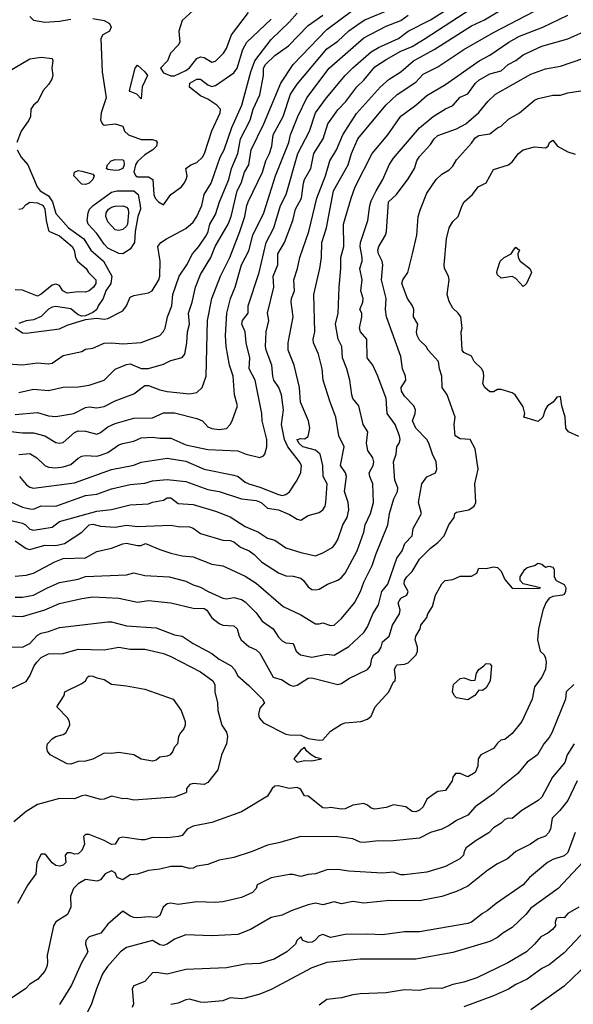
# Model space of a CAD drawing. Header units: metres. Extents: x -46681 to -43747, y -240911 to -237677.
# Tile 608 of 656: x -45743 to -45669, y -238581 to -238448. Entities that reach past the tile are written whole.
import ezdxf

# ---------------------------------------------------------------- set-up
doc = ezdxf.new("R2010")
doc.units = ezdxf.units.M
doc.layers.add('CONTOUR_INDEX', color=1, linetype='Continuous')
doc.layers.add('CONTOUR_INTER', color=3, linetype='Continuous')

msp = doc.modelspace()

# ---------------------------------------------------------------- linework, layer by layer
at = {"layer": 'CONTOUR_INDEX'}
for points, elevation in [([(-45745.1, -238503.93), (-45743.1, -238504.15), (-45741.6, -238504.13), (-45740.1, -238504.53), (-45738.6, -238505.44), (-45738.1, -238505.54), (-45737.6, -238505.43), (-45736.1, -238504.11), (-45735.6, -238503.87), (-45734.6, -238503.89), (-45733.1, -238504.3), (-45732.6, -238504.09), (-45731.6, -238503.31), (-45730.6, -238502.89), (-45728.1, -238502.14), (-45725.6, -238502.11), (-45724.1, -238501.45), (-45722.6, -238501.46), (-45719.6, -238502.2), (-45718.86, -238502.52), (-45718.1, -238503.32), (-45717.6, -238503.57), (-45716.6, -238503.67), (-45715.6, -238503.53), (-45715.1, -238503.02), (-45714.85, -238502.52), (-45714.13, -238500.52), (-45714.53, -238499.02), (-45714.7, -238496.52), (-45715.2, -238495.02), (-45715.65, -238492.52), (-45715.74, -238491.02), (-45715.58, -238488.02), (-45715.07, -238486.02), (-45714.42, -238484.52), (-45713.6, -238481.5), (-45712.6, -238479.6), (-45712.04, -238477.52), (-45710.59, -238474.52), (-45708.98, -238469.52), (-45707.22, -238465.02), (-45706.96, -238464.02), (-45706.01, -238461.52), (-45704.79, -238459.02), (-45701.78, -238455.02), (-45697.1, -238450.93), (-45694.1, -238449.37), (-45692.1, -238448.59), (-45691.1, -238447.88)], 90), ([(-45744.1, -238518.66), (-45742.6, -238519.73), (-45742.1, -238519.84), (-45740.1, -238519.28), (-45738.6, -238519.32), (-45737.44, -238519.02), (-45735.09, -238517.52), (-45734.1, -238516.52), (-45733.6, -238516.42), (-45732.6, -238516.69), (-45730.6, -238516.86), (-45729.1, -238516.56), (-45727.6, -238516.75), (-45723.1, -238516.56), (-45722.1, -238516.75), (-45720.6, -238516.81), (-45720.1, -238516.96), (-45719.1, -238517.67), (-45716.1, -238518.57), (-45715.1, -238518.62), (-45714.6, -238518.83), (-45713.74, -238519.52), (-45712.56, -238520.02), (-45711.88, -238520.52), (-45710.89, -238521.52), (-45708.6, -238523), (-45707.6, -238523.41), (-45706.6, -238523.45), (-45705.6, -238523.7), (-45705.21, -238524.02), (-45704.6, -238524.87), (-45704.1, -238525.22), (-45703.6, -238525.3), (-45703.1, -238525.2), (-45701.97, -238524.52), (-45700.6, -238524), (-45700.1, -238523.64), (-45699.63, -238523.02), (-45697.98, -238520.02), (-45697.1, -238517.52), (-45696.92, -238516.52), (-45696.19, -238515.02), (-45695.77, -238513.52), (-45695.87, -238511.02), (-45696.3, -238510.02), (-45696.38, -238509.52), (-45695.82, -238508.52), (-45695.73, -238508.02), (-45695.9, -238507.52), (-45696.54, -238506.52), (-45696.66, -238506.02), (-45696.74, -238505.52), (-45696.54, -238504.02), (-45697.19, -238503.02), (-45697.75, -238500.52), (-45698.56, -238499.52), (-45698.73, -238499.02), (-45698.98, -238497.02), (-45699.39, -238495.52), (-45699.99, -238494.02), (-45700.07, -238492.52), (-45700.54, -238491.52), (-45700.91, -238489.52), (-45700.56, -238488.02), (-45700.42, -238484.52), (-45700.18, -238482.02), (-45700.21, -238480.52), (-45699.8, -238479.02), (-45699.84, -238476.02), (-45698.82, -238472.52), (-45698.27, -238471.02), (-45695.97, -238466.52), (-45693.87, -238464.02), (-45692.1, -238461.5), (-45690.1, -238460.02), (-45688.6, -238458.7), (-45686.1, -238457.23), (-45681.53, -238454.02), (-45680.1, -238453.25), (-45677.56, -238451.52), (-45676.1, -238450.73), (-45672.95, -238449.52), (-45669.6, -238447.9)], 95), ([(-45742.1, -238448.04), (-45741.6, -238448.57), (-45740.1, -238448.82), (-45738.1, -238448.69), (-45736.6, -238448.42)], 85), ([(-45733.6, -238448.33), (-45732.1, -238448.58), (-45731.37, -238449.02), (-45731.17, -238449.52), (-45731.38, -238450.02), (-45732.29, -238450.52), (-45732.55, -238451.02), (-45732.37, -238455.52), (-45731.81, -238459.02), (-45732.48, -238461.02), (-45732.58, -238462.02), (-45732.33, -238462.52), (-45732.1, -238462.68), (-45730.6, -238462.52), (-45729.6, -238462.82), (-45729.34, -238463.52), (-45728.8, -238464.02), (-45727.1, -238464.62), (-45725.6, -238464.64), (-45725.1, -238464.81), (-45724.94, -238465.02), (-45725.06, -238465.52), (-45725.55, -238466.02), (-45726.6, -238466.69), (-45727.6, -238467.59), (-45727.87, -238468.02), (-45728.1, -238469.02), (-45727.84, -238469.52), (-45727.6, -238469.64), (-45726.1, -238469.64), (-45725.53, -238470.02), (-45725.4, -238472.02), (-45725.2, -238472.52), (-45724.79, -238473.02), (-45724.1, -238473.41), (-45723.1, -238472.05), (-45721.67, -238471.02), (-45721.3, -238470.52), (-45721.02, -238470.02), (-45720.92, -238469.52), (-45721.08, -238468.52), (-45720.42, -238468.02), (-45719.6, -238467.73), (-45718.86, -238467.02), (-45718.57, -238466.52), (-45717.6, -238463.45), (-45716.47, -238461.02), (-45716.42, -238460.52), (-45716.89, -238460.02), (-45718.1, -238459.21), (-45719.1, -238458.76), (-45720.6, -238457.59), (-45720.53, -238457.02), (-45719.6, -238456.48), (-45719.1, -238456.51), (-45718.1, -238457.26), (-45717.6, -238457.47), (-45717.1, -238457.37), (-45714.6, -238455.66), (-45714.16, -238455.02), (-45713.42, -238452.52), (-45712.87, -238451.52), (-45709.6, -238448.43)], 85), ([(-45727.93, -238455.02), (-45727.6, -238454.6), (-45726.61, -238455.52), (-45726.25, -238456.02), (-45726.99, -238457.52), (-45727.1, -238459.13), (-45727.69, -238458.52), (-45728.6, -238458.18), (-45728.68, -238458.02), (-45727.93, -238455.02)], 85), ([(-45676.94, -238479.52), (-45676.6, -238479.12), (-45676.1, -238479.52), (-45676.32, -238480.02), (-45676.3, -238480.52), (-45676.01, -238481.02), (-45674.74, -238482.02), (-45674.51, -238482.52), (-45675.17, -238484.02), (-45675.6, -238484.42), (-45676.6, -238483.37), (-45677.1, -238483.1), (-45678.6, -238483.29), (-45679.1, -238482.85), (-45679.18, -238482.52), (-45679.1, -238482.13), (-45678.71, -238481.02), (-45678.17, -238480.52), (-45677.24, -238480.02), (-45676.94, -238479.52)], 100), ([(-45744.6, -238538.59), (-45742.6, -238537.61), (-45742.1, -238536.84), (-45741.53, -238535.52), (-45741.15, -238535.02), (-45740.6, -238534.38), (-45739.6, -238533.91), (-45737.6, -238533.87), (-45735.6, -238533.28), (-45732.1, -238533.35), (-45730.1, -238533.01), (-45728.6, -238533.29), (-45726.6, -238533.29), (-45724.1, -238533.84), (-45723.1, -238534.27), (-45719.1, -238536.34), (-45717.46, -238537.52), (-45717.19, -238538.02), (-45717.16, -238539.02), (-45716.81, -238540.52), (-45716.77, -238541.52), (-45716.22, -238543.52), (-45715.6, -238544.45), (-45715.46, -238545.02), (-45715.59, -238546.02), (-45716.28, -238547.52), (-45716.76, -238549.52), (-45718.1, -238551.25), (-45718.6, -238551.49), (-45720.1, -238551.37), (-45720.55, -238551.52), (-45721.01, -238552.02), (-45721, -238552.52), (-45721.1, -238552.61), (-45722.6, -238553.2), (-45728.1, -238553.6), (-45729.1, -238553.4), (-45729.6, -238553.44), (-45731.1, -238553.07), (-45732.1, -238553.49), (-45732.6, -238553.51), (-45734.6, -238552.95), (-45735.1, -238553.02), (-45736.1, -238553.42), (-45738.1, -238553.38), (-45741.1, -238554.2), (-45742.6, -238555.12), (-45744.29, -238556.52)], 100), ([(-45680.92, -238535.52), (-45680.6, -238535.22), (-45680.1, -238535.23), (-45679.89, -238535.52), (-45680.05, -238537.52), (-45680.6, -238538.48), (-45681.1, -238538.85), (-45681.6, -238538.79), (-45682.13, -238539.52), (-45683.1, -238540.09), (-45684.6, -238539.83), (-45684.92, -238539.52), (-45685.13, -238539.02), (-45684.99, -238538.02), (-45684.1, -238537.24), (-45683.6, -238537.13), (-45682.6, -238537.5), (-45682.1, -238537.46), (-45681.92, -238536.52), (-45681.58, -238536.02), (-45680.92, -238535.52)], 100), ([(-45668.6, -238557.96), (-45669.6, -238560.65), (-45670.1, -238561.12), (-45671.6, -238561.6), (-45672.36, -238562.02), (-45674.77, -238564.02), (-45675.6, -238565.02), (-45679.24, -238567.52), (-45680.48, -238568.52), (-45681.1, -238568.85), (-45682.59, -238570.02), (-45683.1, -238570.21), (-45689.6, -238571.33), (-45691.6, -238571.35), (-45694.6, -238571.74), (-45696.6, -238571.64), (-45699.6, -238571.7), (-45701.6, -238572.1), (-45702.6, -238571.68), (-45703.1, -238571.88), (-45703.71, -238572.52), (-45704.1, -238572.73), (-45704.6, -238572.8), (-45705.32, -238572.52), (-45705.6, -238572.01), (-45706.11, -238572.52), (-45706.29, -238573.02), (-45707.47, -238574.02), (-45709.18, -238575.02), (-45711.1, -238575.6), (-45713.1, -238575.7), (-45715.6, -238576.19), (-45721.1, -238576.41), (-45723.6, -238577.06), (-45725.1, -238576.8), (-45725.6, -238576.86), (-45726.62, -238578.02), (-45728.1, -238578.62), (-45728.31, -238579.02), (-45728.16, -238581.02), (-45728.33, -238581.52)], 95)]:
    msp.add_lwpolyline(points, dxfattribs=dict(at, elevation=elevation))
at = {"layer": 'CONTOUR_INTER'}
for points, elevation in [([(-45743.6, -238507.07), (-45742.1, -238506.94), (-45741.17, -238507.52), (-45740.1, -238508.52), (-45739.6, -238508.75), (-45738.6, -238508.85), (-45737.6, -238508.71), (-45736.6, -238508.38), (-45735.6, -238507.53), (-45735.1, -238507.27), (-45734.6, -238507.17), (-45733.1, -238507.27), (-45732.6, -238507.14), (-45731.6, -238506.79), (-45730.1, -238505.76), (-45729.6, -238505.55), (-45728.1, -238505.27), (-45727.1, -238504.79), (-45725.6, -238504.7), (-45724.6, -238504.85), (-45723.1, -238504.87), (-45721.1, -238505.73), (-45718.1, -238506.36), (-45714.1, -238506.55), (-45712.95, -238507.02), (-45711.1, -238507.46), (-45710.6, -238507.24), (-45710.45, -238507.02), (-45710.16, -238506.02), (-45710.15, -238505.02), (-45710.81, -238502.52), (-45710.84, -238501.52), (-45711.73, -238497.02), (-45712.54, -238495.52), (-45712.45, -238494.02), (-45712.95, -238492.02), (-45713.1, -238490.52), (-45713.53, -238489.52), (-45713.44, -238489.02), (-45712.69, -238488.02), (-45712.69, -238487.02), (-45711.22, -238482.52), (-45710.27, -238478.52), (-45709.21, -238476.52), (-45708.31, -238473.52), (-45707.58, -238472.02), (-45706, -238466.52), (-45704.42, -238463.52), (-45703.61, -238461.02), (-45702.13, -238459.02), (-45699.62, -238456.02), (-45698.6, -238454.98), (-45696.1, -238452.83), (-45695.1, -238452.24), (-45692.42, -238451.02), (-45691.1, -238450.05), (-45688.1, -238448.51), (-45683.6, -238445.64)], 91), ([(-45745.6, -238515.7), (-45743.1, -238516.31), (-45742.69, -238516.52), (-45742.1, -238517.1), (-45741.6, -238517.26), (-45739.1, -238516.86), (-45738.1, -238516.08), (-45733.1, -238514.7), (-45731.1, -238514.48), (-45728.6, -238513.82), (-45726.1, -238513.7), (-45725.6, -238513.49), (-45724.1, -238513.2), (-45723.6, -238512.91), (-45723.1, -238512.91), (-45722.1, -238513.64), (-45720.1, -238513.77), (-45717.1, -238514.69), (-45715.1, -238515.45), (-45713.1, -238516.76), (-45711.31, -238517.52), (-45710.1, -238518.3), (-45709.1, -238518.58), (-45707.6, -238519.62), (-45705.6, -238520.26), (-45703.6, -238520.7), (-45702.6, -238520.29), (-45701.27, -238519.52), (-45700.9, -238519.02), (-45700.6, -238518.5), (-45699.93, -238516.52), (-45699.35, -238515.52), (-45699.13, -238514.52), (-45699.22, -238513.52), (-45699.71, -238512.02), (-45699.43, -238510.02), (-45699.55, -238509.52), (-45700.22, -238508.52), (-45699.76, -238506.02), (-45700.45, -238504.52), (-45700.85, -238502.02), (-45701.64, -238500.02), (-45702.57, -238497.02), (-45702.69, -238495.52), (-45703.2, -238493.52), (-45703.89, -238492.02), (-45703.93, -238491.52), (-45703.71, -238490.52), (-45703.84, -238485.52), (-45703.01, -238482.02), (-45702.81, -238480.52), (-45702.74, -238478.52), (-45702.11, -238476.52), (-45701.18, -238471.52), (-45699.2, -238468.02), (-45698.76, -238466.52), (-45697.89, -238464.52), (-45694.11, -238460.02), (-45692.6, -238458.58), (-45690.1, -238456.91), (-45689.1, -238455.81), (-45687.1, -238454.82), (-45683.6, -238452.5), (-45679.6, -238450.21), (-45674.1, -238447.36)], 94), ([(-45744.6, -238513.47), (-45743.1, -238514.14), (-45742.1, -238514.39), (-45741.6, -238514.4), (-45740.6, -238513.98), (-45738.6, -238513.99), (-45734.6, -238512.58), (-45733.1, -238512.39), (-45731.1, -238511.67), (-45728.6, -238511.11), (-45726.6, -238510.9), (-45725.6, -238510.62), (-45723.6, -238510.44), (-45721.1, -238510.68), (-45718.1, -238511.77), (-45716.6, -238512.02), (-45713.6, -238513.03), (-45711.6, -238513.24), (-45710.94, -238513.52), (-45710.1, -238514.26), (-45708.6, -238514.52), (-45707.1, -238515.15), (-45706.1, -238515.77), (-45705.6, -238515.9), (-45704.6, -238515.29), (-45703.1, -238514.85), (-45702.61, -238514.52), (-45702.32, -238514.02), (-45702.21, -238513.52), (-45702.04, -238511.02), (-45702.56, -238510.02), (-45702.6, -238508.52), (-45702.96, -238507.02), (-45703.6, -238506.49), (-45705.32, -238506.02), (-45705.86, -238505.52), (-45706.09, -238505.02), (-45705.6, -238504.9), (-45705.1, -238504.95), (-45704.6, -238504.63), (-45704.37, -238503.52), (-45704.54, -238502.52), (-45705.62, -238500.02), (-45705.76, -238498.02), (-45706.5, -238495.02), (-45707.28, -238493.02), (-45707.3, -238492.02), (-45706.62, -238488.52), (-45706.9, -238486.52), (-45706.85, -238486.02), (-45706.44, -238485.02), (-45706.55, -238483.52), (-45706.04, -238482.02), (-45705.7, -238480.52), (-45704.51, -238477.02), (-45703.45, -238472.52), (-45702.28, -238469.52), (-45701.67, -238467.52), (-45700.78, -238466.02), (-45699.94, -238464.02), (-45698.1, -238461.14), (-45694.86, -238457.52), (-45693.7, -238456.52), (-45692.1, -238455.51), (-45690.42, -238454.02), (-45687.6, -238452.49), (-45682.6, -238449.33), (-45680.85, -238448.52), (-45678.35, -238447.02)], 93), ([(-45744.1, -238501.65), (-45741.1, -238501.4), (-45739.6, -238501.85), (-45738.6, -238501.95), (-45736.19, -238501.52), (-45734.6, -238500.71), (-45734.1, -238500.64), (-45733.1, -238500.77), (-45732.1, -238500.6), (-45730.6, -238499.81), (-45728.1, -238498.89), (-45726.6, -238497.78), (-45726.1, -238497.75), (-45724.6, -238498.34), (-45723.6, -238498.58), (-45720.6, -238498.88), (-45719.6, -238498.7), (-45718.87, -238498.02), (-45718.33, -238496.52), (-45718.17, -238489.02), (-45717.6, -238486.02), (-45716.4, -238483.02), (-45715.16, -238480.52), (-45713.8, -238477.02), (-45713.13, -238475.02), (-45712.87, -238473.52), (-45712.67, -238473.02), (-45710.77, -238469.02), (-45710.3, -238467.52), (-45709.81, -238466.52), (-45709.51, -238465.52), (-45709.31, -238464.02), (-45707.97, -238461.52), (-45706.98, -238458.52), (-45706.1, -238457.16), (-45702.1, -238452.43), (-45700.6, -238451.37), (-45699.1, -238449.98), (-45697.6, -238448.9), (-45696.98, -238448.52), (-45693.6, -238447.1)], 89), ([(-45744.1, -238490.01), (-45743.1, -238490.66), (-45742.6, -238490.71), (-45738.1, -238490.13), (-45737.1, -238489.64), (-45734.6, -238488.87), (-45733.1, -238488.68), (-45732.1, -238488.84), (-45731.6, -238488.74), (-45729.6, -238487.69), (-45729.1, -238487.04), (-45728.6, -238485.88), (-45728.1, -238485.63), (-45726.1, -238485.26), (-45725.64, -238485.02), (-45724.74, -238483.52), (-45724.6, -238483.02), (-45724.53, -238481.02), (-45724.84, -238479.02), (-45724.46, -238478.52), (-45723.71, -238478.02), (-45721.1, -238476.62), (-45720.1, -238475.75), (-45719.61, -238475.02), (-45718.92, -238473.52), (-45718.62, -238472.02), (-45717.69, -238470.52), (-45716.47, -238467.02), (-45715.91, -238466.02), (-45714.87, -238463.02), (-45713.52, -238460.02), (-45712.33, -238455.52), (-45711.78, -238454.02), (-45709.6, -238451.14), (-45707.1, -238448.79), (-45706.1, -238447.59)], 86), ([(-45743.6, -238498.72), (-45741.6, -238498.27), (-45739.6, -238498.44), (-45737.6, -238498), (-45735.6, -238497.94), (-45734.1, -238497.7), (-45732.08, -238497.02), (-45730.6, -238495.58), (-45729.1, -238494.93), (-45728.6, -238494.83), (-45727.1, -238495.47), (-45726.1, -238495.46), (-45724.1, -238494.89), (-45723.1, -238494.37), (-45721.6, -238493.98), (-45721.23, -238493.52), (-45720.94, -238492.02), (-45720.86, -238490.52), (-45720.58, -238489.52), (-45720.71, -238488.02), (-45720.23, -238486.52), (-45719.8, -238484.52), (-45719.1, -238482.8), (-45717.72, -238480.52), (-45717.13, -238479.02), (-45715.36, -238476.02), (-45714.96, -238475.02), (-45714.15, -238471.52), (-45713.61, -238470.52), (-45713.18, -238469.02), (-45712.6, -238468.02), (-45712.29, -238466.02), (-45710.59, -238462.52), (-45708.29, -238457.02), (-45706.62, -238454.52), (-45702.1, -238449.79), (-45698.6, -238447.2)], 88), ([(-45743.5, -238510.02), (-45742.6, -238511.11), (-45742.1, -238511.46), (-45741.6, -238511.6), (-45736.1, -238510.85), (-45731.1, -238509.08), (-45728.1, -238508.47), (-45727.1, -238508.08), (-45723.6, -238507.55), (-45721.1, -238507.95), (-45718.6, -238509.04), (-45714.6, -238509.82), (-45714.02, -238510.02), (-45713.1, -238510.76), (-45712.6, -238511.01), (-45711.1, -238511.46), (-45708.6, -238512.46), (-45708.1, -238512.56), (-45707.6, -238512.46), (-45707.1, -238512.09), (-45706.07, -238510.52), (-45705.6, -238509.47), (-45705.48, -238508.52), (-45705.75, -238508.02), (-45707.35, -238506.02), (-45707.78, -238505.02), (-45708.18, -238503.02), (-45707.93, -238501.02), (-45708.21, -238499.02), (-45708.57, -238498.02), (-45709.21, -238497.02), (-45709.38, -238496.52), (-45709.5, -238495.02), (-45710.28, -238493.02), (-45710.36, -238492.52), (-45710.26, -238490.52), (-45709.92, -238489.02), (-45710.08, -238488.02), (-45709.21, -238484.52), (-45709.33, -238483.02), (-45708.69, -238481.52), (-45708.67, -238480.02), (-45707.79, -238478.52), (-45706.68, -238475.52), (-45706.32, -238474.02), (-45705.51, -238472.52), (-45705.22, -238470.52), (-45705.08, -238470.02), (-45704.22, -238468.52), (-45703.84, -238466.52), (-45702.59, -238464.52), (-45701.96, -238462.52), (-45700.6, -238460.61), (-45699.51, -238459.52), (-45698.03, -238457.52), (-45697.1, -238456.65), (-45695.6, -238454.84), (-45694.1, -238453.85), (-45692.1, -238452.75), (-45690.6, -238452.09), (-45688.82, -238451.02), (-45682.68, -238447.02)], 92), ([(-45720.1, -238447.26), (-45721.6, -238448.62), (-45722.02, -238450.02), (-45721.9, -238451.52), (-45722.1, -238451.92), (-45723.16, -238453.02), (-45723.54, -238454.02), (-45724.49, -238455.02), (-45724.1, -238455.64), (-45723.1, -238456.06), (-45722.6, -238456.05), (-45721.1, -238455.35), (-45720.6, -238454.97), (-45719.6, -238453.72), (-45719.1, -238453.48), (-45718.6, -238453.59), (-45717.6, -238454.19), (-45717.1, -238454.06), (-45716, -238453.02), (-45715.6, -238452.35), (-45714.91, -238450.52), (-45712.64, -238447.52)], 84), ([(-45745.1, -238494.85), (-45743.1, -238494.99), (-45741.1, -238494.71), (-45739.6, -238494.85), (-45739.1, -238494.73), (-45737.6, -238493.73), (-45735.1, -238493.16), (-45734.6, -238492.86), (-45733.6, -238492.71), (-45732.1, -238492.08), (-45731.1, -238492), (-45729.6, -238492.16), (-45727.1, -238491.98), (-45724.6, -238491.04), (-45724.1, -238490.48), (-45723.87, -238490.02), (-45723.56, -238488.52), (-45722.98, -238487.02), (-45722.82, -238485.52), (-45721.97, -238483.02), (-45720.93, -238481.52), (-45720.2, -238480.02), (-45719.33, -238479.02), (-45718.28, -238477.52), (-45718.06, -238477.02), (-45717.85, -238476.02), (-45717.1, -238474.75), (-45716.56, -238473.02), (-45715.3, -238470.02), (-45714.92, -238468.52), (-45714.06, -238466.52), (-45713.72, -238464.52), (-45712.4, -238462.02), (-45712.02, -238460.52), (-45711.1, -238458.62), (-45710.64, -238456.02), (-45710.6, -238455.02), (-45710.35, -238454.52), (-45709.1, -238453.32), (-45707.25, -238452.02), (-45704.6, -238449.28), (-45702.6, -238447.9)], 87), ([(-45744.1, -238523.43), (-45742.6, -238523.31), (-45741.6, -238523.03), (-45738.74, -238521.52), (-45737.6, -238521.07), (-45734.6, -238520.97), (-45733.1, -238520.11), (-45731.1, -238519.68), (-45729.6, -238519.08), (-45729.1, -238519), (-45727.6, -238519.33), (-45727.1, -238519.29), (-45726.54, -238519.02), (-45724.6, -238519.85), (-45723.1, -238520.33), (-45721.6, -238520.72), (-45720.1, -238520.84), (-45717.6, -238521.82), (-45716.1, -238522.06), (-45715.6, -238522.25), (-45713.1, -238523.46), (-45711.6, -238524.36), (-45707.99, -238527.52), (-45705.6, -238528.63), (-45703.6, -238529.87), (-45703.1, -238529.88), (-45702.6, -238529.71), (-45701.6, -238530.09), (-45701.1, -238530.05), (-45700.1, -238529.15), (-45698.36, -238527.02), (-45697.53, -238525.52), (-45697.1, -238524.26), (-45695.95, -238522.02), (-45695.49, -238520.52), (-45693.85, -238516.52), (-45693.63, -238515.02), (-45693.04, -238513.02), (-45692.58, -238512.02), (-45692.51, -238511.52), (-45692.92, -238510.52), (-45693.11, -238508.02), (-45692.72, -238507.02), (-45692.66, -238506.02), (-45692.34, -238505.52), (-45692.2, -238505.02), (-45692.27, -238504.52), (-45692.87, -238503.02), (-45693.93, -238501.52), (-45694.07, -238499.52), (-45695.19, -238496.52), (-45695.89, -238495.02), (-45696.63, -238494.02), (-45696.67, -238491.52), (-45697.53, -238490.52), (-45697.68, -238490.02), (-45697.35, -238488.52), (-45697.37, -238488.02), (-45697.62, -238487.52), (-45697.22, -238486.52), (-45697.2, -238486.02), (-45697.48, -238485.02), (-45697.32, -238483.52), (-45697.62, -238482.02), (-45697.31, -238481.02), (-45697.3, -238480.52), (-45697.57, -238479.02), (-45697.54, -238478.52), (-45696.57, -238475.52), (-45696.29, -238473.52), (-45696.1, -238472.9), (-45695.45, -238471.52), (-45694.55, -238470.02), (-45693.7, -238468.02), (-45693.1, -238467.12), (-45689.6, -238463.04), (-45687.73, -238461.52), (-45686.1, -238460.49), (-45685.1, -238460.03), (-45684.1, -238458.93), (-45683.1, -238458.46), (-45682.03, -238457.02), (-45681.6, -238456.64), (-45680.1, -238455.8), (-45678.6, -238455.36), (-45677.63, -238454.52), (-45676.6, -238454), (-45675.6, -238453.21), (-45673.1, -238452.05), (-45669.6, -238451.09), (-45666.6, -238449.7)], 96), ([(-45747.1, -238456.66), (-45742.1, -238453.75), (-45740.6, -238453.56), (-45739.1, -238453.71), (-45739, -238454.02), (-45739.13, -238455.02), (-45739, -238456.02), (-45739.15, -238456.52), (-45739.6, -238457.23), (-45740.31, -238458.02), (-45741.04, -238459.52), (-45741.6, -238459.99), (-45741.98, -238460.52), (-45742.03, -238461.52), (-45742.25, -238462.02), (-45743.28, -238463.52), (-45743.86, -238465.02)], 86), ([(-45744.1, -238526.27), (-45743.1, -238526.27), (-45741.6, -238526.02), (-45739.74, -238525.02), (-45738.1, -238524.3), (-45735.6, -238523.83), (-45734.6, -238523.49), (-45729.1, -238523.26), (-45728.1, -238522.98), (-45726.6, -238523.33), (-45723.32, -238523.52), (-45721.1, -238524.11), (-45720.1, -238524.6), (-45719.1, -238524.92), (-45718.07, -238525.52), (-45716.1, -238526.38), (-45715.6, -238526.47), (-45714.6, -238526.31), (-45713.6, -238526.57), (-45713.1, -238526.9), (-45711.6, -238528.37), (-45710.79, -238529.52), (-45709.32, -238530.52), (-45708.6, -238531.67), (-45708.1, -238532.17), (-45707.6, -238532.41), (-45706.6, -238532.5), (-45706.21, -238533.52), (-45705.65, -238534.02), (-45704.1, -238534.34), (-45702.1, -238533.95), (-45701.1, -238534.09), (-45699.1, -238532.92), (-45697.1, -238531.02), (-45696.6, -238530.26), (-45695.86, -238528.52), (-45695.1, -238527.28), (-45694.69, -238525.52), (-45693.84, -238524.52), (-45692.65, -238521.02), (-45691.94, -238520.02), (-45691.59, -238519.02), (-45690.57, -238518.02), (-45690.43, -238517.02), (-45689.32, -238515.02), (-45689.74, -238513.52), (-45689.28, -238511.02), (-45688.6, -238510.05), (-45687.42, -238509.52), (-45687.24, -238509.02), (-45687.33, -238508.02), (-45687.86, -238507.02), (-45688.34, -238505.52), (-45688.61, -238505.02), (-45690.1, -238503.52), (-45690.55, -238502.52), (-45690.16, -238501.52), (-45690.13, -238501.02), (-45690.36, -238500.52), (-45691.6, -238499.18), (-45692.01, -238498.52), (-45692.06, -238498.02), (-45691.45, -238497.02), (-45691.49, -238496.52), (-45691.9, -238495.52), (-45692.1, -238493.86), (-45694.02, -238488.52), (-45694.17, -238487.52), (-45694.07, -238486.02), (-45694.7, -238483.52), (-45694.52, -238481.52), (-45694.61, -238481.02), (-45695.14, -238480.02), (-45695.2, -238479.52), (-45695.09, -238479.02), (-45694.16, -238477.52), (-45694.04, -238477.02), (-45693.78, -238473.02), (-45692.68, -238472.02), (-45691.1, -238469.93), (-45690.27, -238468.52), (-45689.94, -238467.52), (-45689.6, -238466.91), (-45688.1, -238465.28), (-45687.62, -238464.52), (-45687.1, -238464.07), (-45684.6, -238463.2), (-45683.35, -238462.52), (-45681.6, -238461), (-45680.4, -238459.52), (-45679.33, -238458.52), (-45674.6, -238455.85), (-45672.6, -238455.1), (-45670.6, -238454.73), (-45667.6, -238453.7)], 97), ([(-45745.1, -238528.76), (-45743.1, -238528.88), (-45740.1, -238527.96), (-45738.1, -238527.14), (-45735.1, -238526.44), (-45733.6, -238526.24), (-45730.1, -238526.4), (-45727.6, -238526.96), (-45726.1, -238526.71), (-45723.1, -238527.04), (-45720.1, -238527.77), (-45718.6, -238527.8), (-45718.25, -238528.02), (-45717.6, -238529.05), (-45716.6, -238529.8), (-45716.1, -238530.03), (-45714.6, -238530.15), (-45714.15, -238530.52), (-45713.91, -238531.52), (-45713.61, -238532.02), (-45712.6, -238532.93), (-45711.6, -238533.36), (-45711.1, -238533.79), (-45709.3, -238537.02), (-45708.1, -238537.41), (-45707.1, -238538.09), (-45706.6, -238538.24), (-45706.1, -238538.12), (-45704.6, -238537.18), (-45704.1, -238537.12), (-45700.6, -238538.03), (-45700.1, -238537.91), (-45699.1, -238537.21), (-45696.62, -238536.02), (-45696.21, -238535.52), (-45696.02, -238534.52), (-45695.74, -238534.02), (-45695.08, -238533.52), (-45694.77, -238533.02), (-45694.6, -238532.29), (-45693.69, -238531.52), (-45693.23, -238530.02), (-45692.28, -238528.52), (-45692.22, -238528.02), (-45692.47, -238527.02), (-45692.1, -238526.38), (-45691.31, -238526.02), (-45691.13, -238525.52), (-45691.64, -238524.52), (-45691.6, -238524.02), (-45691.3, -238523.52), (-45690.6, -238522.81), (-45689.6, -238521.17), (-45688.1, -238519.68), (-45687.1, -238518.9), (-45686.28, -238518.02), (-45685.64, -238516.52), (-45684.91, -238515.52), (-45684.81, -238515.02), (-45684.6, -238514.81), (-45682.93, -238514.52), (-45682.23, -238514.02), (-45682, -238513.52), (-45682.13, -238511.02), (-45681.68, -238509.02), (-45682.1, -238506.27), (-45682.75, -238505.02), (-45684.1, -238504.93), (-45684.79, -238504.52), (-45684.92, -238503.02), (-45684.8, -238502.02), (-45685.87, -238499.02), (-45686.52, -238498.02), (-45686.6, -238496.52), (-45686.89, -238495.52), (-45687.02, -238494.52), (-45688.42, -238493.02), (-45688.71, -238492.52), (-45689.6, -238491.65), (-45689.92, -238491.02), (-45690, -238490.52), (-45689.83, -238489.52), (-45690.39, -238488.52), (-45690.37, -238487.52), (-45690.54, -238487.02), (-45691.19, -238486.02), (-45691.98, -238484.02), (-45691.86, -238483.52), (-45691.17, -238482.52), (-45690.54, -238480.02), (-45689.97, -238477.52), (-45689.78, -238475.02), (-45689.47, -238474.02), (-45688.6, -238471.87), (-45687.35, -238470.02), (-45686.6, -238469.31), (-45685.6, -238468.71), (-45685.1, -238468.22), (-45684.6, -238467.37), (-45682.6, -238465.12), (-45682.1, -238464.39), (-45681.6, -238464.1), (-45680.1, -238463.85), (-45679.1, -238463.06), (-45678.6, -238462.82), (-45677.6, -238461.88), (-45676.1, -238461.03), (-45674.1, -238459.33), (-45673.6, -238459.11), (-45671.6, -238458.66), (-45670.6, -238458.64), (-45669.6, -238458.36), (-45667.6, -238458.05)], 98), ([(-45672.08, -238465.02), (-45671.6, -238464.72), (-45671.01, -238465.52), (-45669.6, -238466.31), (-45668.6, -238466.62)], 99), ([(-45743.83, -238466.02), (-45743.26, -238467.02), (-45742.39, -238468.02), (-45741.14, -238471.02), (-45740.71, -238471.52), (-45739.6, -238472.21), (-45739.04, -238473.02), (-45738.6, -238474.58), (-45736.89, -238476.52), (-45734.83, -238478.02), (-45733.9, -238479.52), (-45732.2, -238481.02), (-45731.06, -238483.02), (-45731.2, -238484.02), (-45731.85, -238485.02), (-45732.25, -238486.02), (-45732.91, -238487.02), (-45733.1, -238487.54), (-45733.6, -238487.92), (-45734.6, -238488.36), (-45735.1, -238488.41), (-45735.6, -238488.24), (-45736.6, -238487.42), (-45738.6, -238487.11), (-45739.1, -238487.19), (-45739.6, -238487.48), (-45740.6, -238488.47), (-45741.6, -238488.91), (-45742.6, -238489.07), (-45743.6, -238489.4)], 86), ([(-45668.1, -238504.65), (-45669.52, -238504.02), (-45669.88, -238503.52), (-45669.96, -238502.02), (-45670.39, -238500.52), (-45670.6, -238499.25), (-45671.1, -238499.32), (-45671.56, -238500.02), (-45672.33, -238500.52), (-45672.67, -238501.02), (-45672.95, -238502.02), (-45673.6, -238502.6), (-45675.51, -238502.02), (-45675.41, -238501.52), (-45675.6, -238500.62), (-45676.68, -238499.02), (-45677.1, -238498.75), (-45678.6, -238498.31), (-45679.1, -238498.32), (-45679.6, -238498.59), (-45680.1, -238498.59), (-45680.78, -238498.02), (-45681.07, -238497.52), (-45680.93, -238496.52), (-45680.97, -238496.02), (-45681.17, -238495.52), (-45682.21, -238494.52), (-45682.6, -238493.81), (-45683.6, -238493.32), (-45683.85, -238493.02), (-45683.98, -238490.52), (-45683.85, -238490.02), (-45684.04, -238488.52), (-45684.37, -238488.02), (-45685.1, -238487.33), (-45685.6, -238486.44), (-45685.85, -238485.52), (-45685.59, -238483.52), (-45685.69, -238483.02), (-45686.22, -238482.02), (-45686.28, -238481.52), (-45685.97, -238478.02), (-45685.6, -238476.52), (-45685.1, -238475.67), (-45684.4, -238475.02), (-45683.86, -238473.52), (-45683.56, -238473.02), (-45682.47, -238472.02), (-45681.69, -238471.02), (-45680.6, -238470.45), (-45679.6, -238468.65), (-45677.59, -238468.02), (-45677.1, -238467.62), (-45676.25, -238466.52), (-45675.6, -238466.02), (-45674.1, -238465.62), (-45672.6, -238465.74), (-45672.25, -238465.52), (-45672.08, -238465.02)], 99), ([(-45731.16, -238467.52), (-45730.6, -238467.31), (-45729.6, -238467.36), (-45729.45, -238467.52), (-45729.38, -238468.02), (-45729.59, -238468.52), (-45730.1, -238468.76), (-45730.6, -238468.82), (-45731.6, -238468.68), (-45731.76, -238468.52), (-45731.64, -238468.02), (-45731.16, -238467.52)], 86), ([(-45736.11, -238469.02), (-45735.6, -238468.8), (-45735.1, -238468.87), (-45733.6, -238469.31), (-45733.42, -238469.52), (-45733.64, -238470.02), (-45734.13, -238470.52), (-45734.6, -238470.71), (-45735.1, -238470.65), (-45736.17, -238469.52), (-45736.11, -238469.02)], 86), ([(-45730.4, -238471.52), (-45728.09, -238471.52), (-45727.52, -238472.02), (-45727.22, -238473.52), (-45727.2, -238474.02), (-45727.55, -238475.02), (-45727.93, -238477.02), (-45728, -238478.52), (-45728.6, -238479.4), (-45729.6, -238480.03), (-45730.1, -238480), (-45731.6, -238479.25), (-45732.1, -238478.72), (-45733.1, -238477.27), (-45734.27, -238476.02), (-45734.4, -238475.52), (-45734.25, -238474.52), (-45734.05, -238474.02), (-45733.59, -238473.52), (-45731.1, -238471.71), (-45730.4, -238471.52)], 86), ([(-45743.6, -238474), (-45743.1, -238473.92), (-45742.6, -238473.36), (-45742.1, -238473.07), (-45741.1, -238473.17), (-45740.33, -238473.52), (-45740.07, -238474.02), (-45739.93, -238475.52), (-45739.6, -238476.87), (-45739.47, -238477.02), (-45738.1, -238477.58), (-45736.4, -238479.02), (-45736.13, -238479.52), (-45735.97, -238480.52), (-45735.69, -238481.02), (-45734.52, -238482.02), (-45734.21, -238482.52), (-45733.21, -238483.52), (-45733.22, -238484.02), (-45733.52, -238484.52), (-45734.1, -238485.01), (-45734.6, -238485.18), (-45735.6, -238485.14), (-45737.1, -238485.32), (-45737.67, -238485.02), (-45738.1, -238484.28), (-45738.6, -238484.12), (-45739.1, -238484.25), (-45740.6, -238485.46), (-45741.1, -238485.72), (-45743.1, -238484.93), (-45744.1, -238484.87)], 87), ([(-45731.52, -238474.02), (-45731.1, -238473.72), (-45730.6, -238473.6), (-45729.6, -238473.55), (-45729.1, -238473.73), (-45728.88, -238474.02), (-45728.8, -238474.52), (-45728.95, -238476.02), (-45729.1, -238476.31), (-45729.6, -238476.75), (-45730.1, -238476.9), (-45730.6, -238476.81), (-45731.6, -238475.73), (-45731.88, -238475.02), (-45731.84, -238474.52), (-45731.52, -238474.02)], 87), ([(-45674.11, -238522.02), (-45673.6, -238521.71), (-45673.1, -238521.81), (-45672.6, -238522.24), (-45672.1, -238522.1), (-45671.6, -238522.23), (-45671.45, -238522.52), (-45671.46, -238523.52), (-45671.16, -238524.02), (-45670.1, -238524.54), (-45669.86, -238525.02), (-45669.9, -238525.52), (-45670.1, -238525.9), (-45670.32, -238526.02), (-45671.6, -238526.17), (-45672.1, -238526.39), (-45672.55, -238527.02), (-45672.97, -238528.02), (-45673.56, -238530.52), (-45673.68, -238532.02), (-45673.33, -238533.52), (-45672.8, -238534.02), (-45672.6, -238534.49), (-45672.51, -238535.02), (-45672.6, -238535.98), (-45673.09, -238537.02), (-45674.1, -238538.35), (-45674.42, -238540.02), (-45675.78, -238543.02), (-45677.1, -238544.64), (-45678.1, -238545.42), (-45678.62, -238545.52), (-45679.1, -238545.91), (-45679.6, -238546.66), (-45681.34, -238547.52), (-45681.68, -238548.02), (-45681.72, -238549.02), (-45682.1, -238549.88), (-45683.1, -238550.46), (-45684.1, -238550.02), (-45684.74, -238550.02), (-45685.08, -238550.52), (-45685.21, -238551.02), (-45686.1, -238552.3), (-45687.1, -238552.44), (-45687.6, -238552.74), (-45688.6, -238553.46), (-45689.12, -238554.52), (-45689.6, -238554.95), (-45690.1, -238555.16), (-45690.6, -238555.13), (-45691.45, -238554.52), (-45693.1, -238554.25), (-45694.1, -238554.6), (-45695.6, -238554.8), (-45696.1, -238554.69), (-45696.6, -238554.27), (-45697.1, -238554.04), (-45698.6, -238554.3), (-45699.6, -238554.77), (-45700.1, -238554.83), (-45701.6, -238554.6), (-45702.1, -238554.7), (-45702.6, -238554.64), (-45704.6, -238553.07), (-45705.1, -238553.02), (-45705.6, -238552.18), (-45705.81, -238552.02), (-45706.1, -238551.92), (-45707.17, -238552.02), (-45708.6, -238551.69), (-45709.1, -238551.74), (-45709.47, -238552.02), (-45710.1, -238553.07), (-45713.6, -238555.16), (-45717.6, -238556.62), (-45720.1, -238557.13), (-45720.92, -238557.52), (-45721.6, -238558.38), (-45722.09, -238558.52), (-45723.6, -238558.69), (-45725.6, -238558.64), (-45726.6, -238558.93), (-45727.1, -238558.95), (-45729.6, -238558.57), (-45730.1, -238558.71), (-45730.59, -238559.52), (-45731.1, -238559.59), (-45732.1, -238559.03), (-45734.1, -238558.21), (-45734.6, -238558.21), (-45734.89, -238558.52), (-45734.75, -238559.52), (-45735.1, -238560.4), (-45735.6, -238560.85), (-45736.1, -238560.9), (-45736.6, -238560.68), (-45737.1, -238560.7), (-45737.33, -238561.02), (-45737.26, -238562.02), (-45737.6, -238562.37), (-45738.1, -238562.49), (-45738.6, -238562.41), (-45739.1, -238562.03), (-45739.9, -238561.02), (-45740.1, -238560.89), (-45740.6, -238560.9), (-45741.19, -238562.02), (-45741.3, -238563.52), (-45742.39, -238565.02), (-45743.79, -238567.52)], 99), ([(-45745.6, -238532.94), (-45743.09, -238533.02), (-45742.12, -238532.52), (-45741.1, -238531.39), (-45740.6, -238531.11), (-45739.6, -238530.91), (-45738.1, -238530.36), (-45731.6, -238529.57), (-45731.1, -238529.59), (-45729.1, -238530.12), (-45725.1, -238530.38), (-45722.6, -238531.33), (-45721.6, -238531.53), (-45720.12, -238532.52), (-45717.6, -238533.87), (-45716.6, -238534.62), (-45714.98, -238535.52), (-45714.54, -238536.02), (-45714.1, -238536.86), (-45712.6, -238538.17), (-45710.77, -238540.02), (-45710.47, -238540.52), (-45711.1, -238541.22), (-45711.3, -238542.02), (-45711.21, -238542.52), (-45710.6, -238543.2), (-45707.6, -238544.7), (-45707.1, -238544.82), (-45705.6, -238544.85), (-45704.6, -238545.28), (-45703.1, -238545.53), (-45702.6, -238545.5), (-45701.6, -238544.32), (-45700.1, -238543.38), (-45699.6, -238543.21), (-45697.48, -238543.02), (-45696.6, -238542.69), (-45696.1, -238542.29), (-45695.59, -238541.02), (-45693.71, -238539.02), (-45693.1, -238537.68), (-45692.89, -238537.52), (-45692.82, -238537.02), (-45692.94, -238536.02), (-45692.73, -238535.52), (-45692.6, -238535.37), (-45691.6, -238535.31), (-45691.1, -238535.12), (-45690.06, -238534.02), (-45689.87, -238533.52), (-45689.87, -238533.02), (-45690.19, -238532.02), (-45690.09, -238531.52), (-45689.52, -238530.52), (-45689.41, -238530.02), (-45688.59, -238529.02), (-45688.49, -238528.52), (-45687.86, -238527.52), (-45687.44, -238526.02), (-45686.6, -238524.47), (-45686.15, -238524.02), (-45685.1, -238523.88), (-45684.1, -238523.43), (-45682.6, -238523.42), (-45681.87, -238523.02), (-45681.6, -238522.38), (-45680.6, -238522.41), (-45679.6, -238522.17), (-45679.1, -238522.29), (-45678.6, -238522.77), (-45678.1, -238523.87), (-45677.1, -238525.04), (-45673.6, -238525.09), (-45673.3, -238525.02), (-45675.6, -238524.46), (-45676.01, -238524.02), (-45676.02, -238523.52), (-45675.4, -238522.52), (-45675.1, -238522.28), (-45674.11, -238522.02)], 99), ([(-45734.35, -238537.02), (-45734.1, -238536.85), (-45733.6, -238536.91), (-45733.1, -238537.15), (-45732.1, -238537.36), (-45731.1, -238538), (-45729.1, -238538.22), (-45726.6, -238538.67), (-45722.81, -238540.02), (-45721.7, -238541.52), (-45721.18, -238543.02), (-45721.18, -238543.52), (-45721.36, -238544.02), (-45721.82, -238544.52), (-45722.08, -238545.02), (-45722.19, -238546.02), (-45722.66, -238546.52), (-45722.82, -238547.02), (-45723.21, -238547.52), (-45723.6, -238547.69), (-45724.6, -238547.82), (-45725.1, -238548.24), (-45725.6, -238548.35), (-45727.1, -238548.09), (-45728.1, -238547.51), (-45730.1, -238547.2), (-45731.1, -238547.34), (-45732.1, -238547.27), (-45733.6, -238548.1), (-45734.6, -238548.37), (-45735.6, -238548.42), (-45736.6, -238548.76), (-45737.1, -238548.72), (-45739.39, -238547.52), (-45739.75, -238547.02), (-45739.84, -238546.52), (-45739.73, -238546.02), (-45739.1, -238545.34), (-45738.6, -238545.04), (-45737.6, -238544.78), (-45737.24, -238544.52), (-45736.74, -238543.52), (-45736.77, -238543.02), (-45737.03, -238542.52), (-45738.46, -238541.02), (-45737.49, -238539.52), (-45737.38, -238539.02), (-45735.1, -238537.88), (-45734.62, -238537.52), (-45734.35, -238537.02)], 101), ([(-45668.77, -238538.02), (-45669.82, -238539.02), (-45669.92, -238540.02), (-45671.75, -238544.52), (-45672.1, -238545.18), (-45672.84, -238546.02), (-45673.7, -238547.52), (-45675.1, -238548.5), (-45676.36, -238550.02), (-45678.6, -238551.79), (-45679.6, -238552.76), (-45682.11, -238554.52), (-45683.1, -238555.62), (-45684.6, -238556.33), (-45685.6, -238557.02), (-45686.6, -238557.52), (-45688.1, -238557.95), (-45689.6, -238558.74), (-45693.6, -238559.15), (-45695.1, -238559.09), (-45697.1, -238559.31), (-45697.6, -238559.27), (-45698.6, -238558.8), (-45700.6, -238558.56), (-45705.6, -238558.52), (-45708.6, -238559.37), (-45710.1, -238559.65), (-45712.14, -238560.52), (-45714.6, -238561.35), (-45716.6, -238561.7), (-45718.1, -238562.25), (-45719.6, -238562.49), (-45720.1, -238562.75), (-45720.6, -238562.8), (-45721.6, -238562.53), (-45723.1, -238562.55), (-45724.6, -238562.91), (-45726.1, -238563.09), (-45727.6, -238563.58), (-45728.6, -238563.66), (-45729.6, -238564.32), (-45730.34, -238564.02), (-45730.6, -238563.38), (-45731.1, -238563.14), (-45731.96, -238563.52), (-45732.6, -238564.32), (-45733.04, -238564.52), (-45734.6, -238564.28), (-45735.6, -238564.87), (-45736.24, -238565.52), (-45736.65, -238566.52), (-45736.57, -238568.02), (-45737.05, -238569.02), (-45738.6, -238570), (-45738.94, -238570.52), (-45739.78, -238574.52), (-45739.72, -238575.52), (-45739.81, -238576.02), (-45740.1, -238576.64), (-45741.1, -238577.78), (-45742.1, -238578.39), (-45742.69, -238579.02), (-45745.1, -238580.6)], 98), ([(-45668.76, -238546.02), (-45669.68, -238547.52), (-45670.02, -238548.52), (-45671.68, -238550.52), (-45673.1, -238553.2), (-45673.6, -238553.66), (-45675.8, -238555.02), (-45677.1, -238556.08), (-45677.6, -238556.01), (-45678.1, -238556.2), (-45678.6, -238556.69), (-45679.6, -238557.32), (-45680.23, -238558.02), (-45681.97, -238559.02), (-45683.3, -238560.02), (-45683.59, -238560.52), (-45683.65, -238561.02), (-45684.17, -238561.52), (-45686.1, -238562.52), (-45688.6, -238563.3), (-45691.6, -238563.67), (-45692.1, -238563.65), (-45693.1, -238563.32), (-45694.6, -238563.44), (-45699.1, -238563.16), (-45700.6, -238562.95), (-45702.1, -238562.99), (-45703.6, -238563.55), (-45704.6, -238563.6), (-45705.6, -238563.88), (-45706.6, -238563.6), (-45707.1, -238563.62), (-45709.6, -238564.07), (-45711.45, -238565.02), (-45711.62, -238565.52), (-45712.1, -238566.06), (-45713.6, -238566.7), (-45716.1, -238567.3), (-45717.1, -238567.4), (-45719.6, -238567.32), (-45722.1, -238567.67), (-45723.1, -238567.5), (-45723.6, -238567.55), (-45724.13, -238568.02), (-45724.6, -238569.12), (-45725.1, -238569.39), (-45726.1, -238569.31), (-45727.6, -238569.47), (-45728.1, -238569.4), (-45728.6, -238569.24), (-45729.6, -238568.56), (-45731.6, -238570.29), (-45732.54, -238571.52), (-45734.1, -238572.02), (-45734.58, -238572.52), (-45734.59, -238573.02), (-45734.28, -238574.02), (-45735.13, -238575.52), (-45736.49, -238578.52), (-45738.1, -238581.13)], 97), ([(-45705.1, -238546.5), (-45705.6, -238546.86), (-45706.55, -238548.02), (-45706.1, -238548.47), (-45705.1, -238548.27), (-45704.1, -238548.3), (-45702.8, -238548.02), (-45703.6, -238547.84), (-45704.19, -238547.52), (-45704.77, -238547.02), (-45705.1, -238546.5)], 99), ([(-45668.36, -238551.02), (-45669.6, -238553.67), (-45670.67, -238555.02), (-45671.72, -238556.02), (-45671.95, -238557.52), (-45672.2, -238558.02), (-45672.6, -238558.46), (-45673.6, -238558.82), (-45674.65, -238559.52), (-45676.6, -238560.52), (-45677.71, -238561.52), (-45679.1, -238562.18), (-45680.38, -238563.02), (-45683.1, -238565.21), (-45684.6, -238565.91), (-45686.6, -238566.6), (-45689.6, -238567.17), (-45693.6, -238567.13), (-45697.1, -238567.5), (-45698.6, -238567.25), (-45700.1, -238567.57), (-45701.1, -238567.32), (-45702.6, -238567.69), (-45703.6, -238567.5), (-45704.6, -238567.72), (-45706.9, -238568.52), (-45708.1, -238569.08), (-45709.6, -238569.41), (-45712.35, -238571.02), (-45714.1, -238571.71), (-45717.6, -238571.87), (-45721.1, -238571.75), (-45722.6, -238572.31), (-45723.6, -238573.01), (-45724.1, -238573.19), (-45724.6, -238573.08), (-45725.6, -238572.51), (-45729.1, -238573.47), (-45729.9, -238574.02), (-45731.65, -238576.02), (-45732.31, -238577.02), (-45733.14, -238579.02), (-45733.78, -238581.02), (-45734.5, -238582.52)], 96), ([(-45667.6, -238561.96), (-45670.91, -238565.52), (-45674.6, -238568.15), (-45675.26, -238569.02), (-45677.1, -238570.75), (-45678.36, -238571.52), (-45679.1, -238572.12), (-45680.1, -238572.63), (-45685.1, -238574.12), (-45690.1, -238575), (-45697.6, -238575.01), (-45702.1, -238575.45), (-45704.1, -238576.17), (-45709.6, -238579.11), (-45711.1, -238579.72), (-45713.1, -238580.28), (-45713.6, -238580.35), (-45715.1, -238580.21), (-45716.1, -238580.65), (-45718.6, -238580.85), (-45719.1, -238580.83), (-45720.6, -238580.41), (-45721.1, -238580.5), (-45722.1, -238580.97), (-45723.1, -238581.15)], 94), ([(-45668.1, -238568.04), (-45669.6, -238568.87), (-45670.1, -238569.47), (-45670.6, -238569.4), (-45671.13, -238569.52), (-45671.3, -238570.02), (-45671.27, -238570.52), (-45671.65, -238571.02), (-45672.28, -238571.52), (-45673.25, -238572.02), (-45674.08, -238573.02), (-45675.17, -238574.02), (-45677.69, -238575.52), (-45681.87, -238577.52), (-45683.6, -238578.13), (-45685.1, -238578.43), (-45686.6, -238578.98), (-45688.1, -238578.93), (-45689.6, -238579.22), (-45691.6, -238579.14), (-45694.1, -238579.54), (-45697.6, -238579.68), (-45698.6, -238579.81), (-45700.1, -238580.21), (-45702.1, -238580.47), (-45703.1, -238581.2)], 93), ([(-45667.11, -238571.02), (-45670.1, -238574.15), (-45672.1, -238575.78), (-45673.1, -238576.3), (-45675.1, -238577.72), (-45676.6, -238578.42), (-45677.6, -238579.07), (-45679.6, -238579.95), (-45683.6, -238581.44)], 92), ([(-45666.81, -238575.52), (-45670.1, -238578.66), (-45674.6, -238581.86)], 91)]:
    msp.add_lwpolyline(points, dxfattribs=dict(at, elevation=elevation))

doc.saveas('drawing.dxf')
